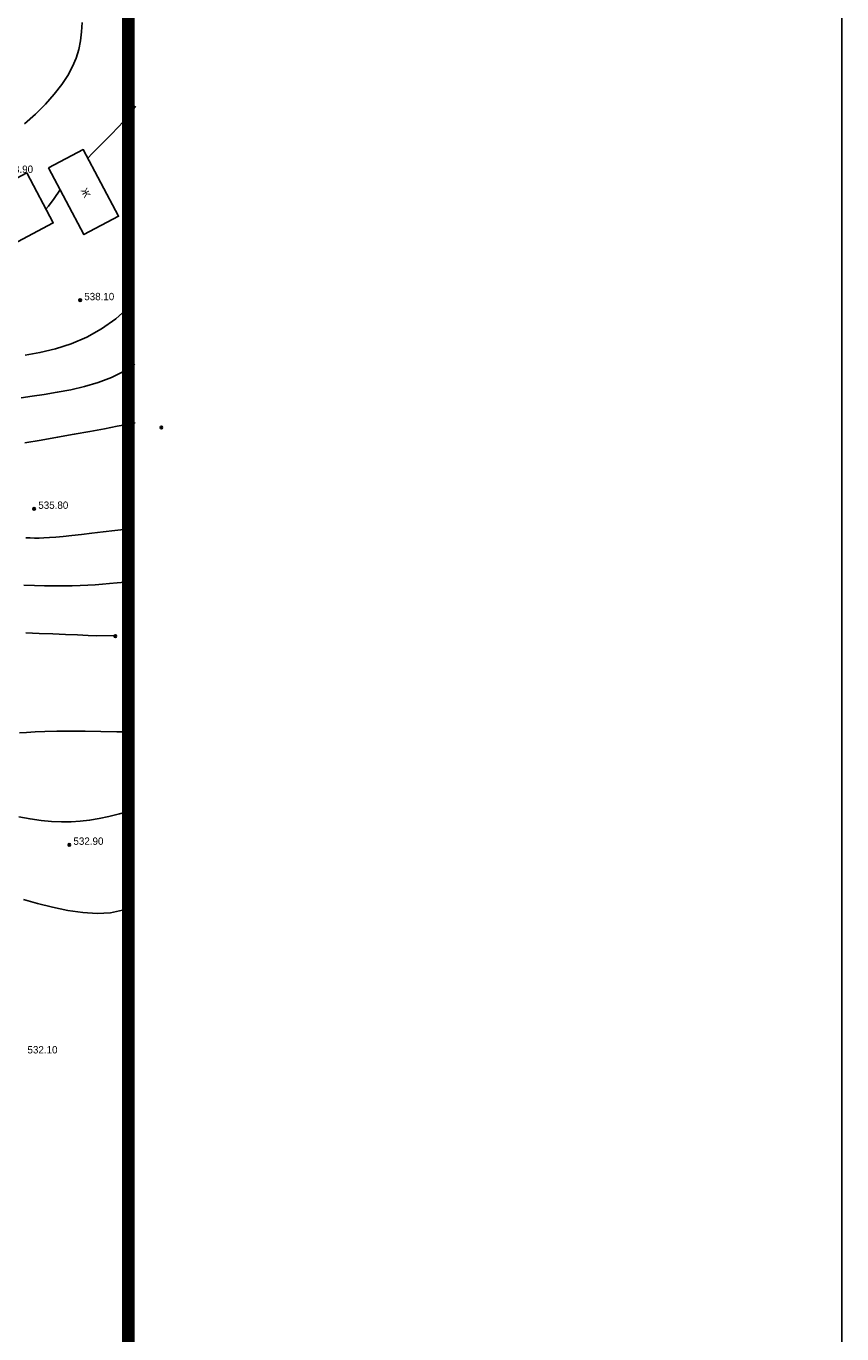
# Model space of a CAD drawing. Extents: x 0 to 361260, y 0 to 4201817.
# Tile 679 of 689: x 361163 to 361260, y 4200738 to 4200894. Entities that reach past the tile are written whole.
import ezdxf

# ---------------------------------------------------------------- set-up
doc = ezdxf.new("R2010")
doc.units = 0
doc.header["$LTSCALE"] = 0.5
doc.header["$MEASUREMENT"] = 0
doc.header["$PDMODE"] = 32
doc.header["$PDSIZE"] = 0.3
doc.linetypes.add('CONTI', pattern=[0])
for name, color, linetype in [('(0)', 7, 'Continuous'), ('(004) Точки рельефа', 7, 'Continuous'), ('(007) Здания', 7, 'Continuous'), ('GORIZDEFAULT', 32, 'CONTI'), ('PI_TTDEFAULT', 5, 'CONTI'), ('ХХХ оформление', 7, 'ИК_Водопровод -------в--------')]:
    doc.layers.add(name, color=color, linetype=linetype)
doc.styles.add('D-431', font='txt')
doc.styles.add('P-131', font='txt')
doc.linetypes.add('ИК_Водопровод -------в--------', pattern='A,9,-0.6,["В",Standard,S=1.2,R=0,X=0,Y=-0.6],-1.2', length=10.8)

msp = doc.modelspace()

# ---------------------------------------------------------------- linework, layer by layer
at = {"layer": '(0)', "ltscale": 2}
msp.add_lwpolyline([(359863.314, 4201816.993), (361260.315, 4201816.993), (361260.315, 4192735.673), (359863.314, 4192735.673)], close=True, dxfattribs=at)
at = {"linetype": 'Continuous'}
for points in [[(361165.723, 4200877.34), (361169.865, 4200879.538), (361174.081, 4200871.592), (361169.939, 4200869.394)], [(361163.133, 4200876.74), (361151.686, 4200870.666), (361154.839, 4200864.725), (361166.285, 4200870.799)]]:
    msp.add_lwpolyline(points, close=True, dxfattribs=at)
at = {"layer": 'GORIZDEFAULT', "color": 32}
for points in [[(361169.73, 4200894.66, 539), (361169.67, 4200893.54, 539), (361169.54, 4200892.47, 539), (361169.33, 4200891.44, 539), (361169.02, 4200890.43, 539), (361168.59, 4200889.41, 539), (361168.02, 4200888.37, 539), (361167.29, 4200887.27, 539), (361166.4, 4200886.12, 539), (361165.35, 4200884.94, 539), (361164.17, 4200883.75, 539), (361162.86, 4200882.58, 539)], [(361170.403, 4200878.524, 538.5), (361170.92, 4200879.05, 538.5), (361172.04, 4200880.17, 538.5), (361173.12, 4200881.26, 538.5), (361174.12, 4200882.29, 538.5), (361174.98, 4200883.24, 538.5), (361175.6, 4200884.01, 538.5), (361176.08, 4200884.71, 538.5)], [(361165.416, 4200872.437, 538.5), (361165.72, 4200872.79, 538.5), (361166.39, 4200873.71, 538.5), (361167.08, 4200874.68, 538.5), (361167.112, 4200874.722, 538.5)], [(361162.92, 4200855.04, 537.5), (361164.7, 4200855.35, 537.5), (361166.55, 4200855.8, 537.5), (361168.42, 4200856.39, 537.5), (361170.27, 4200857.17, 537.5), (361172.05, 4200858.17, 537.5), (361173.73, 4200859.38, 537.5), (361175.29, 4200860.77, 537.5)], [(361162.45, 4200849.93, 537), (361163.77, 4200850.14, 537), (361165.22, 4200850.36, 537), (361166.77, 4200850.61, 537), (361168.39, 4200850.91, 537), (361170.02, 4200851.29, 537), (361171.64, 4200851.77, 537), (361173.21, 4200852.36, 537), (361174.68, 4200853.08, 537), (361176.03, 4200853.96, 537)], [(361162.91, 4200844.58, 536.5), (361164.83, 4200844.9, 536.5), (361166.81, 4200845.25, 536.5), (361168.78, 4200845.6, 536.5), (361170.66, 4200845.95, 536.5), (361172.39, 4200846.27, 536.5), (361173.89, 4200846.56, 536.5), (361175.11, 4200846.78, 536.5), (361176.07, 4200846.96, 536.5)], [(361163.02, 4200833.27, 535.5), (361163.53, 4200833.25, 535.5), (361164.05, 4200833.24, 535.5), (361164.59, 4200833.24, 535.5), (361165.17, 4200833.25, 535.5), (361165.83, 4200833.29, 535.5), (361166.59, 4200833.35, 535.5), (361167.48, 4200833.43, 535.5), (361168.5, 4200833.54, 535.5), (361169.65, 4200833.68, 535.5), (361170.9, 4200833.83, 535.5), (361172.24, 4200833.99, 535.5), (361173.63, 4200834.16, 535.5), (361175.06, 4200834.31, 535.5), (361175.241, 4200834.329, 535.5)], [(361162.77, 4200827.64, 535), (361164.05, 4200827.6, 535), (361165.26, 4200827.56, 535), (361166.41, 4200827.54, 535), (361167.5, 4200827.53, 535), (361168.52, 4200827.54, 535), (361169.49, 4200827.57, 535), (361170.41, 4200827.61, 535), (361171.28, 4200827.67, 535), (361172.15, 4200827.75, 535), (361173.01, 4200827.83, 535), (361173.9, 4200827.91, 535), (361174.84, 4200828, 535), (361175.84, 4200828.07, 535)], [(361163, 4200821.95, 534.5), (361164.62, 4200821.88, 534.5), (361166.22, 4200821.82, 534.5), (361167.76, 4200821.75, 534.5), (361169.18, 4200821.69, 534.5), (361170.44, 4200821.64, 534.5), (361171.49, 4200821.59, 534.5), (361173.69, 4200821.62, 534.5)], [(361162.26, 4200810.02, 533.5), (361163.1, 4200810.09, 533.5), (361164.11, 4200810.16, 533.5), (361165.3, 4200810.21, 533.5), (361166.7, 4200810.24, 533.5), (361168.32, 4200810.25, 533.5), (361170.1, 4200810.24, 533.5), (361171.97, 4200810.21, 533.5), (361173.85, 4200810.17, 533.5), (361175.241, 4200810.132, 533.5)], [(361162.18, 4200800.04, 533), (361163.52, 4200799.78, 533), (361164.83, 4200799.59, 533), (361166.09, 4200799.46, 533), (361167.28, 4200799.41, 533), (361168.41, 4200799.42, 533), (361169.51, 4200799.49, 533), (361170.61, 4200799.62, 533), (361171.74, 4200799.81, 533), (361172.92, 4200800.07, 533), (361174.18, 4200800.37, 533), (361175.54, 4200800.73, 533)], [(361162.72, 4200790.17, 532.5), (361164.41, 4200789.71, 532.5), (361166.2, 4200789.26, 532.5), (361168.01, 4200788.88, 532.5), (361169.81, 4200788.62, 532.5), (361171.53, 4200788.5, 532.5), (361173.12, 4200788.59, 532.5), (361174.54, 4200788.9, 532.5), (361175.81, 4200789.41, 532.5)]]:
    msp.add_polyline3d(points, dxfattribs=at)
at = {"layer": 'PI_TTDEFAULT', "color": 5}
for p in [(361174.98, 4200886.44, 538.7), (361169.49, 4200861.58, 538.1), (361179.18, 4200846.41, 536.4), (361164, 4200836.72, 535.8), (361173.69, 4200821.55, 534.5), (361168.2, 4200796.69, 532.9)]:
    msp.add_point(p, dxfattribs=at)
at = {"layer": 'ХХХ оформление', "color": 0, "linetype": 'ByBlock', "ltscale": 1000, "const_width": 1.5, "elevation": 533.015}
msp.add_lwpolyline([(359905.241, 4200208.891), (361175.241, 4200208.891), (361175.241, 4201313.891), (359905.241, 4201313.891)], close=True, dxfattribs=at)

# ---------------------------------------------------------------- texts
at = {"layer": '(004) Точки рельефа', "style": 'D-431'}
for s, p in [('538.90', (361160.3, 4200876.75)), ('538.10', (361169.98, 4200861.58)), ('535.80', (361164.5, 4200836.72)), ('532.90', (361168.69, 4200796.69)), ('532.10', (361163.21, 4200771.83))]:
    msp.add_text(s, height=0.875, dxfattribs=at).set_placement(p)
at = {"layer": '(007) Здания', "style": 'P-131'}
msp.add_text('Ж', height=0.88, rotation=297.65797, dxfattribs=at).set_placement((361169.506, 4200874.667))

doc.saveas('drawing.dxf')
